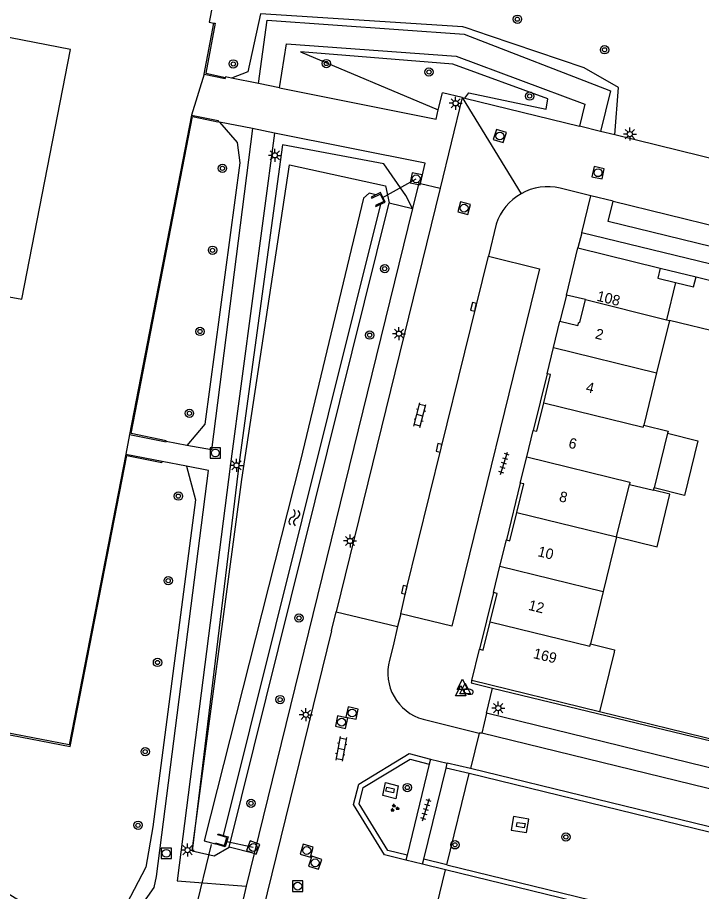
# Model space of a CAD drawing. Extents: x 125000 to 129004, y 397500 to 399008.
# Drawn here: x 126209.9 to 126275.5, y 398620.2 to 398704.1 of the extents above; entities that cross this region are included whole.
import ezdxf

# ---------------------------------------------------------------- set-up
doc = ezdxf.new("R2010")
doc.units = 0
for name, color, linetype in [('gg-afsc-muur', 7, 'Continuous'), ('gg-anno-huisnummerreeks BGT', 7, 'Continuous'), ('gg-bbg-hoofdgebouw', 7, 'Continuous'), ('gg-bbg-luifel en loopbrug', 7, 'Continuous'), ('gg-bbg-tussenscheiding', 7, 'Continuous'), ('gg-knt-verharding', 7, 'Continuous'), ('gg-knt-verharding nz', 7, 'Continuous'), ('gg-kntw-bovenkant insteek waterloop', 7, 'Continuous'), ('gg-kntw-waterlijn', 7, 'Continuous'), ('gg-kwrk-duiker nz buis', 7, 'Continuous'), ('gg-kwrk-keermuur', 7, 'Continuous'), ('gg-kwrk-uitstroombak niveau min 01', 7, 'Continuous'), ('gt-grn-groengrens', 7, 'Continuous'), ('gt-grn-vlakafsluiter', 7, 'Continuous'), ('gt-grn-weggrens', 7, 'Continuous'), ('gt-symb-boom', 7, 'Continuous'), ('gt-symb-brandkraan', 7, 'Continuous'), ('gt-symb-groenvak', 7, 'Continuous'), ('gt-symb-klinker verharding', 7, 'Continuous'), ('gt-symb-kolk', 7, 'Continuous'), ('gt-symb-kolk center center', 7, 'Continuous'), ('gt-symb-lichtmast', 7, 'Continuous'), ('gt-symb-rioolschacht', 7, 'Continuous'), ('gt-symb-tegel verharding', 7, 'Continuous'), ('gt-symb-waterafsluiter', 7, 'Continuous'), ('gt-symb-watersymbool', 7, 'Continuous')]:
    doc.layers.add(name, color=color, linetype=linetype)

# ---------------------------------------------------------------- blocks, each defined once
blk = doc.blocks.new('gt0-BOOM')
at = {"layer": 'gt-symb-boom'}
for radius in [0.4, 0.2]:
    blk.add_circle((0, 0), radius, dxfattribs=at)
blk = doc.blocks.new('gt0-RS')
at = {"layer": 'gt-symb-rioolschacht'}
blk.add_lwpolyline([(-0.5, -0.5), (0.5, -0.5), (0.5, 0.5), (-0.5, 0.5)], close=True, dxfattribs=at)
blk.add_circle((0, 0), 0.375, dxfattribs=at)
blk = doc.blocks.new('gt0-LMAST')
at = {"layer": 'gt-symb-lichtmast'}
for p, q in [((-0.182, 0.173), (-0.447, 0.438)), ((-0.005, 0.246), (-0.005, 0.621)), ((0.172, 0.173), (0.437, 0.438)), ((-0.255, -0.004), (-0.63, -0.004)), ((-0.182, -0.181), (-0.447, -0.446)), ((-0.005, -0.254), (-0.005, -0.629)), ((0.437, -0.446), (0.172, -0.181)), ((0.245, -0.004), (0.62, -0.004))]:
    blk.add_line(p, q, dxfattribs=at)
blk.add_circle((-0.005, -0.004), 0.25, dxfattribs=at)
blk = doc.blocks.new('gt0-KOLK')
at = {"layer": 'gt-symb-kolk'}
blk.add_lwpolyline([(0, 0), (0.375, 0), (0.375, 0.4), (-0.375, 0.4), (-0.375, 0), (0, 0)], dxfattribs=at)
blk = doc.blocks.new('gt0-TEG1')
at = {"layer": 'gt-symb-tegel verharding'}
for p, q in [((-1.125, 0), (1.125, 0)), ((-0.9, -0.25), (-0.9, 0.25)), ((-0.45, -0.25), (-0.45, 0.25)), ((0, -0.25), (0, 0.25)), ((0.45, -0.25), (0.45, 0.25)), ((0.9, -0.25), (0.9, 0.25))]:
    blk.add_line(p, q, dxfattribs=at)
blk = doc.blocks.new('gt0-WAFSL')
at = {"layer": 'gt-symb-waterafsluiter'}
for p, q in [((-0.5, -0.333), (0, 0.667)), ((0, 0.667), (0.5, -0.333)), ((0.5, -0.333), (-0.5, -0.333))]:
    blk.add_line(p, q, dxfattribs=at)
blk = doc.blocks.new('gt0-BR')
at = {"layer": 'gt-symb-brandkraan'}
for centre, radius, start, end in [((-0.244, 0), 0.206, 107.56694, 252.43307), ((0.599, -2.664), 3, 106.89205, 107.56694), ((0, -0.691), 0.938, 73.10799, 106.89205), ((-0.599, -2.664), 3, 72.43309, 73.10799), ((0.244, 0), 0.206, 287.56695, 72.43309), ((0.599, 2.664), 3, 252.43307, 253.10797), ((0, 0.691), 0.938, 253.10797, 286.89206), ((-0.599, 2.664), 3, 286.89206, 287.56695)]:
    blk.add_arc(centre, radius, start, end, dxfattribs=at)
blk = doc.blocks.new('gt0-KOLKCC')
at = {"layer": 'gt-symb-kolk center center'}
blk.add_lwpolyline([(-0.375, 0.2), (0.375, 0.2), (0.375, -0.2), (-0.375, -0.2)], close=True, dxfattribs=at)
blk = doc.blocks.new('gt0-WA')
at = {"layer": 'gt-symb-watersymbool'}
for centre, start, end in [((-0.323, 0.022), 28.07249, 151.92751), ((0.427, 0.422), 208.07248, 331.92751), ((-0.323, -0.428), 28.07249, 151.92751), ((0.427, -0.028), 208.07248, 331.92751)]:
    blk.add_arc(centre, 0.425, start, end, dxfattribs=at)
blk = doc.blocks.new('gt0-KL1')
at = {"layer": 'gt-symb-klinker verharding'}
for p, q in [((-1.15, 0.3), (1.15, 0.3)), ((-1, -0.3), (-1, 0.3)), ((-0.5, 0.3), (-0.5, 0.45)), ((0, -0.3), (0, 0.3)), ((0.5, 0.3), (0.5, 0.45)), ((1, -0.3), (1, 0.3)), ((-1.15, -0.3), (1.15, -0.3)), ((-0.5, -0.45), (-0.5, -0.3)), ((0.5, -0.45), (0.5, -0.3))]:
    blk.add_line(p, q, dxfattribs=at)
blk = doc.blocks.new('gt0-GRVAK')
at = {"layer": 'gt-symb-groenvak'}
for p, q in [((-0.11, 0.189), (-0.228, 0.24)), ((-0.182, 0.153), (0.088, 0.153)), ((-0.091, 0.211), (-0.156, 0.322)), ((-0.047, 0.214), (-0.047, 0.393)), ((-0.004, 0.211), (0.061, 0.322)), ((0.015, 0.189), (0.133, 0.24)), ((0.262, -0.052), (0.197, 0.059)), ((0.305, -0.049), (0.305, 0.13)), ((0.349, -0.052), (0.414, 0.059)), ((-0.245, -0.228), (-0.363, -0.177)), ((-0.318, -0.264), (-0.047, -0.264)), ((-0.226, -0.206), (-0.291, -0.095)), ((-0.183, -0.203), (-0.183, -0.024)), ((-0.139, -0.206), (-0.074, -0.095)), ((-0.12, -0.228), (-0.002, -0.177)), ((0.243, -0.074), (0.125, -0.023)), ((0.17, -0.11), (0.441, -0.11)), ((0.368, -0.074), (0.486, -0.023))]:
    blk.add_line(p, q, dxfattribs=at)

msp = doc.modelspace()

# ---------------------------------------------------------------- linework, layer by layer
at = {"layer": 'gg-afsc-muur'}
msp.add_line((126279.021, 398634.194), (126265.758, 398637.449), dxfattribs=at)
at = {"layer": 'gg-bbg-hoofdgebouw'}
for p, q in [((126262.58, 398677.45), (126263.69, 398681.984)), ((126263.69, 398681.984), (126271.572, 398680.053)), ((126275.017, 398679.206), (126282.896, 398677.28)), ((126264.415, 398677.015), (126262.58, 398677.45)), ((126261.343, 398672.429), (126261.962, 398674.95)), ((126272.456, 398675.023), (126271.232, 398670.002)), ((126281.776, 398672.75), (126272.456, 398675.023)), ((126260.724, 398669.907), (126261.343, 398672.429)), ((126271.232, 398670.002), (126270.001, 398664.956)), ((126258.784, 398661.943), (126259.404, 398664.472)), ((126272.283, 398664.192), (126271.003, 398658.945)), ((126258.163, 398659.414), (126258.784, 398661.943)), ((126267.392, 398654.261), (126268.618, 398659.286)), ((126268.618, 398659.286), (126270.948, 398658.718)), ((126270.948, 398658.718), (126271.003, 398658.945)), ((126256.21, 398651.438), (126256.827, 398653.964)), ((126267.392, 398654.261), (126266.111, 398649.008)), ((126255.592, 398648.911), (126256.21, 398651.438)), ((126266.111, 398649.008), (126264.886, 398643.986)), ((126253.518, 398640.453), (126254.26, 398643.473)), ((126267.153, 398643.191), (126265.758, 398637.449)), ((126265.758, 398637.449), (126253.518, 398640.453))]:
    msp.add_line(p, q, dxfattribs=at)
for points in [[(126205.818, 398677.901), (126210.366, 398677.06), (126215.012, 398701.027), (126199.891, 398703.957)], [(126271.572, 398680.053), (126271.334, 398679.082), (126273.057, 398678.659)], [(126273.057, 398678.659), (126274.78, 398678.235), (126275.017, 398679.206)], [(126261.962, 398674.95), (126263.69, 398674.526), (126263.769, 398674.846), (126263.876, 398674.82), (126264.415, 398677.015)], [(126260.404, 398667.107), (126261.064, 398669.824), (126260.724, 398669.907)], [(126259.404, 398664.472), (126259.744, 398664.39), (126260.404, 398667.107)], [(126270.001, 398664.956), (126272.331, 398664.387), (126272.283, 398664.192)], [(126257.835, 398656.606), (126258.503, 398659.331), (126258.163, 398659.414)], [(126256.827, 398653.964), (126257.167, 398653.881), (126257.835, 398656.606)], [(126255.269, 398646.108), (126255.937, 398648.826), (126255.592, 398648.911)], [(126254.26, 398643.473), (126254.6, 398643.389), (126255.269, 398646.108)], [(126264.886, 398643.986), (126267.209, 398643.422), (126267.153, 398643.191)]]:
    msp.add_lwpolyline(points, dxfattribs=at)
at = {"layer": 'gg-bbg-luifel en loopbrug'}
for points in [[(126272.283, 398664.192), (126275.197, 398663.478), (126273.912, 398658.233), (126271.003, 398658.945)], [(126267.392, 398654.261), (126271.277, 398653.309), (126272.508, 398658.336), (126270.948, 398658.718)]]:
    msp.add_lwpolyline(points, dxfattribs=at)
at = {"layer": 'gg-bbg-tussenscheiding'}
for p, q in [((126273.057, 398678.659), (126272.182, 398675.091)), ((126264.415, 398677.015), (126272.182, 398675.091)), ((126272.182, 398675.091), (126272.456, 398675.023)), ((126261.343, 398672.429), (126271.232, 398670.002)), ((126257.835, 398656.606), (126267.392, 398654.261)), ((126256.21, 398651.438), (126266.111, 398649.008))]:
    msp.add_line(p, q, dxfattribs=at)
for points in [[(126260.404, 398667.107), (126269.954, 398664.764), (126270.001, 398664.956)], [(126258.784, 398661.943), (126268.674, 398659.516), (126268.618, 398659.286)], [(126255.269, 398646.108), (126264.831, 398643.761), (126264.886, 398643.986)]]:
    msp.add_lwpolyline(points, dxfattribs=at)
at = {"layer": 'gg-knt-verharding'}
for p, q in [((126233.05, 398697.749), (126230.471, 398698.266)), ((126235.074, 398697.343), (126233.05, 398697.749)), ((126250.297, 398695.235), (126250.696, 398696.867)), ((126252.592, 398696.404), (126250.696, 398696.867)), ((126252.592, 398696.404), (126250.462, 398687.718)), ((126252.592, 398696.404), (126252.832, 398696.345)), ((126252.832, 398696.345), (126263.837, 398693.651)), ((126229.307, 398694.063), (126229.172, 398694.09)), ((126232.475, 398693.429), (126229.307, 398694.063)), ((126234.599, 398693.005), (126232.475, 398693.429)), ((126265.844, 398693.16), (126263.837, 398693.651)), ((126267.231, 398692.82), (126265.844, 398693.16)), ((126404.05, 398659.327), (126267.231, 398692.82)), ((126248.432, 398688.215), (126247.832, 398685.767)), ((126248.586, 398688.178), (126248.432, 398688.215)), ((126250.462, 398687.718), (126240.49, 398647.06)), ((126248.586, 398688.178), (126250.462, 398687.718)), ((126264.937, 398686.986), (126261.971, 398687.724)), ((126267.062, 398686.457), (126264.937, 398686.986)), ((126247.832, 398685.767), (126232.655, 398623.867)), ((126255.836, 398684.262), (126255.096, 398681.196)), ((126264.055, 398683.441), (126263.69, 398681.984)), ((126283.26, 398678.765), (126264.055, 398683.441)), ((126271.572, 398680.053), (126275.017, 398679.206)), ((126262.58, 398677.45), (126261.962, 398674.95)), ((126260.724, 398669.907), (126259.404, 398664.472)), ((126226.169, 398663.024), (126224.2, 398663.412)), ((126226.137, 398661.036), (126223.808, 398661.482)), ((126258.163, 398659.414), (126256.827, 398653.964)), ((126255.592, 398648.911), (126254.26, 398643.473)), ((126240.04, 398645.241), (126240.49, 398647.06)), ((126240.49, 398647.06), (126246.376, 398645.648)), ((126246.695, 398646.854), (126246.376, 398645.648)), ((126240.04, 398645.241), (126233.123, 398616.987)), ((126255.493, 398639.737), (126278.987, 398634.044)), ((126254.909, 398637.325), (126254.481, 398635.41)), ((126279.45, 398631.326), (126254.909, 398637.325)), ((126248.841, 398636.743), (126254.221, 398635.422)), ((126254.221, 398635.422), (126253.369, 398632.032)), ((126254.481, 398635.41), (126254.221, 398635.422)), ((126249.535, 398632.931), (126249.418, 398632.445)), ((126249.535, 398632.931), (126251.159, 398632.533)), ((126249.418, 398632.445), (126247.307, 398623.703)), ((126248.915, 398623.321), (126251.041, 398632.047)), ((126251.041, 398632.047), (126251.159, 398632.533)), ((126253.25, 398631.546), (126251.041, 398632.047)), ((126253.369, 398632.032), (126251.159, 398632.533)), ((126279.553, 398625.612), (126253.369, 398632.032)), ((126232.655, 398623.867), (126231.888, 398620.738)), ((126247.307, 398623.703), (126247.19, 398623.217)), ((126248.797, 398622.835), (126247.19, 398623.217)), ((126248.797, 398622.835), (126248.915, 398623.321)), ((126250.992, 398622.29), (126248.797, 398622.835)), ((126251.111, 398622.776), (126248.915, 398623.321)), ((126250.143, 398618.872), (126250.992, 398622.29)), ((126277.112, 398615.943), (126250.992, 398622.29)), ((126231.888, 398620.738), (126231.378, 398618.654))]:
    msp.add_line(p, q, dxfattribs=at)
for points in [[(126230.391, 398714.298), (126228.318, 398703.652), (126228.785, 398703.561)], [(126233.05, 398697.749), (126233.9, 398703.823), (126252.779, 398702.478), (126266.8, 398697.065), (126265.844, 398693.16)], [(126235.074, 398697.343), (126235.735, 398701.576), (126251.997, 398700.384), (126264.358, 398695.779), (126263.837, 398693.651)], [(126230.471, 398698.266), (126229.888, 398698.393), (126229.877, 398698.343)], [(126235.074, 398697.343), (126250.077, 398694.333), (126250.297, 398695.235)], [(126232.475, 398693.429), (126228.554, 398662.613), (126226.169, 398663.024)], [(126234.599, 398693.005), (126230.383, 398661.276), (126225.259, 398621.241), (126231.888, 398620.738)], [(126248.586, 398688.178), (126249.044, 398690.121), (126234.599, 398693.005)], [(126294.707, 398679.677), (126294.217, 398677.703), (126286.327, 398679.672), (126266.585, 398684.5), (126267.062, 398686.457)], [(126255.096, 398681.196), (126259.989, 398679.972), (126251.588, 398645.671), (126246.695, 398646.854)], [(126221.838, 398618.878), (126223.065, 398620.618), (126223.264, 398621.67), (126228.261, 398660.634), (126226.137, 398661.036)], [(126246.376, 398645.648), (126245.958, 398643.792), (126245.608, 398642.433)], [(126253.518, 398640.453), (126253.463, 398640.229), (126255.493, 398639.737)], [(126247.19, 398623.217), (126245.128, 398623.729), (126242.18, 398628.566), (126242.664, 398630.519), (126247.506, 398633.448), (126249.535, 398632.931)], [(126247.307, 398623.703), (126245.448, 398624.165), (126242.715, 398628.648), (126243.1, 398630.198), (126247.586, 398632.912), (126249.418, 398632.445)], [(126251.111, 398622.776), (126385.016, 398590.066), (126389.442, 398592.774), (126389.826, 398594.31), (126387.158, 398598.804), (126253.25, 398631.546)], [(126246.228, 398629.121), (126244.989, 398629.443), (126245.224, 398630.695), (126246.463, 398630.373), (126246.228, 398629.121)], [(126258.758, 398625.869), (126258.982, 398627.162), (126257.503, 398627.405), (126257.279, 398626.112), (126258.758, 398625.869)]]:
    msp.add_lwpolyline(points, dxfattribs=at)
for centre, radius, start, end in [((126260.815, 398682.606), 5.247, 77.2765, 119.44733), ((126260.814, 398682.605), 5.247, 119.43456, 161.5957), ((126250.107, 398641.226), 4.658, 164.97543, 254.23416)]:
    msp.add_arc(centre, radius, start, end, dxfattribs=at)
at = {"layer": 'gg-knt-verharding nz'}
for p, q in [((126267.062, 398686.457), (126294.707, 398679.677)), ((126288.906, 398626.979), (126254.481, 398635.41))]:
    msp.add_line(p, q, dxfattribs=at)
msp.add_lwpolyline([(126246.695, 398646.854), (126247.229, 398649.122), (126250.559, 398662.752), (126255.096, 398681.196)], dxfattribs=at)
at = {"layer": 'gg-kntw-bovenkant insteek waterloop'}
for p, q in [((126230.239, 398624.459), (126245.584, 398686.318)), ((126228.809, 398623.645), (126230.239, 398624.459)), ((126226.683, 398624.138), (126228.809, 398623.645))]:
    msp.add_line(p, q, dxfattribs=at)
msp.add_lwpolyline([(126226.683, 398624.138), (126231.453, 398659.772), (126236.039, 398689.95), (126245.219, 398687.953), (126245.584, 398686.318)], dxfattribs=at)
at = {"layer": 'gg-kntw-waterlijn'}
msp.add_line((126244.759, 398686.164), (126229.654, 398625.6), dxfattribs=at)
msp.add_lwpolyline([(126244.318, 398687.064), (126243.671, 398687.229), (126243.118, 398686.768), (126237.076, 398661.592), (126227.842, 398625.093), (126228.89, 398624.783)], dxfattribs=at)
at = {"layer": 'gg-kwrk-duiker nz buis'}
for p, q in [((126244.901, 398686.784), (126248.176, 398688.612)), ((126226.163, 398615.023), (126228.563, 398624.735)), ((126232.55, 398624.447), (126229.895, 398625.007))]:
    msp.add_line(p, q, dxfattribs=at)
at = {"layer": 'gg-kwrk-keermuur'}
for p, q in [((126227.85, 398698.662), (126228.785, 398703.561)), ((126226.619, 398694.716), (126220.7, 398664.074))]:
    msp.add_line(p, q, dxfattribs=at)
for points in [[(126228.785, 398703.561), (126228.903, 398703.539), (126227.991, 398698.76), (126229.877, 398698.343)], [(126227.85, 398698.662), (126229.851, 398698.226), (126229.877, 398698.343)], [(126224.2, 398663.412), (126224.213, 398663.476), (126220.843, 398664.167), (126226.714, 398694.576), (126229.17, 398694.077), (126229.172, 398694.09)], [(126226.619, 398694.716), (126229.193, 398694.194), (126229.172, 398694.09)], [(126220.7, 398664.074), (126224.189, 398663.358), (126224.2, 398663.412)], [(126220.342, 398662.189), (126214.888, 398634.286), (126202.59, 398636.651), (126202.568, 398636.533)], [(126220.342, 398662.189), (126223.815, 398661.514), (126223.808, 398661.482)], [(126202.568, 398636.533), (126214.983, 398634.146), (126220.436, 398662.048), (126223.792, 398661.396), (126223.808, 398661.482)]]:
    msp.add_lwpolyline(points, dxfattribs=at)
at = {"layer": 'gg-kwrk-uitstroombak niveau min 01'}
for points in [[(126244.318, 398687.064), (126243.869, 398686.844), (126243.913, 398686.755), (126244.721, 398687.15), (126245.073, 398686.432), (126244.264, 398686.036), (126244.308, 398685.946), (126244.759, 398686.164)], [(126244.759, 398686.164), (126245.209, 398686.381), (126244.767, 398687.284), (126244.318, 398687.064)], [(126228.89, 398624.783), (126228.918, 398624.879), (126229.781, 398624.623), (126230.009, 398625.39), (126229.146, 398625.646), (126229.174, 398625.742), (126229.654, 398625.6)], [(126229.654, 398625.6), (126230.133, 398625.458), (126229.849, 398624.499), (126228.89, 398624.783)]]:
    msp.add_lwpolyline(points, dxfattribs=at)
at = {"layer": 'gt-grn-groengrens'}
for p, q in [((126255.193, 398702.339), (126252.96, 398703.095)), ((126245.584, 398686.318), (126247.832, 398685.767)), ((126251.111, 398622.776), (126253.25, 398631.546)), ((126232.655, 398623.867), (126230.239, 398624.459))]:
    msp.add_line(p, q, dxfattribs=at)
for points in [[(126252.96, 398703.095), (126252.634, 398703.205), (126233.236, 398704.437), (126232.02, 398698.866), (126230.471, 398698.266)], [(126267.231, 398692.82), (126267.589, 398697.378), (126264.271, 398699.268), (126255.193, 398702.339)], [(126252.832, 398696.345), (126253.231, 398696.86), (126260.654, 398695.282), (126260.801, 398696.286), (126251.699, 398699.629), (126237.071, 398700.786), (126250.297, 398695.235)], [(126229.307, 398694.063), (126231.005, 398692.107), (126231.279, 398690.136), (126227.912, 398665.053), (126226.169, 398663.024)], [(126247.832, 398685.767), (126247.174, 398687.026), (126245.064, 398690.043), (126235.35, 398691.865), (126231.221, 398661.657), (126226.683, 398624.138)], [(126226.137, 398661.036), (126227, 398657.793), (126222.923, 398626.439), (126222.253, 398622.553), (126219.666, 398617.593), (126217.329, 398614.939), (126199.059, 398626.083), (126190.393, 398631.707), (126189.467, 398631.13)]]:
    msp.add_lwpolyline(points, dxfattribs=at)
at = {"layer": 'gt-grn-vlakafsluiter'}
for p, q in [((126227.85, 398698.662), (126226.619, 398694.716)), ((126220.7, 398664.074), (126220.342, 398662.189))]:
    msp.add_line(p, q, dxfattribs=at)
at = {"layer": 'gt-grn-weggrens'}
for p, q in [((126252.592, 398696.404), (126258.236, 398687.175)), ((126264.055, 398683.441), (126264.937, 398686.986)), ((126254.909, 398637.325), (126255.493, 398639.737))]:
    msp.add_line(p, q, dxfattribs=at)

# ---------------------------------------------------------------- block references
at = {"layer": 'gt-symb-boom'}
for p in [(126257.883, 398703.926), (126266.242, 398700.993), (126230.636, 398699.636), (126239.557, 398699.675), (126249.401, 398698.861), (126259.056, 398696.554), (126229.597, 398689.615), (126228.646, 398681.755), (126245.159, 398679.99), (126227.448, 398673.966), (126243.712, 398673.611), (126226.433, 398666.109), (126225.375, 398658.162), (126224.396, 398650.047), (126236.934, 398646.462), (126223.371, 398642.198), (126235.129, 398638.635), (126222.189, 398633.639), (126247.325, 398630.193), (126232.337, 398628.685), (126221.505, 398626.576), (126262.534, 398625.447), (126251.902, 398624.699)]:
    msp.add_blockref('gt0-BOOM', p, dxfattribs=at)
at = {"layer": 'gt-symb-brandkraan', "rotation": -13.77214543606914}
msp.add_blockref('gt0-BR', (126253.206, 398639.41), dxfattribs=at)
at = {"layer": 'gt-symb-groenvak'}
msp.add_blockref('gt0-GRVAK', (126246.093, 398628.226), dxfattribs=at)
at = {"layer": 'gt-symb-klinker verharding'}
for p, rotation in [((126248.534, 398665.924), 75.69972255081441), ((126240.982, 398633.913), -100.60205829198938)]:
    msp.add_blockref('gt0-KL1', p, dxfattribs=dict(at, rotation=rotation))
at = {"layer": 'gt-symb-kolk'}
for p, rotation in [((126253.878, 398676.286), 76.22785456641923), ((126250.559, 398662.752), 76.28353067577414), ((126247.229, 398649.122), 76.75619797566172)]:
    msp.add_blockref('gt0-KOLK', p, dxfattribs=dict(at, rotation=rotation))
at = {"layer": 'gt-symb-kolk center center'}
for p, rotation in [((126245.666, 398629.962), 166.75619797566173), ((126258.209, 398626.597), 170.27403432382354)]:
    msp.add_blockref('gt0-KOLKCC', p, dxfattribs=dict(at, rotation=rotation))
at = {"layer": 'gt-symb-lichtmast'}
for p in [(126251.966, 398695.865), (126268.671, 398692.902), (126234.636, 398690.865), (126246.53, 398673.75), (126230.95, 398661.118), (126241.836, 398653.86), (126256.053, 398637.826), (126237.598, 398637.18), (126226.261, 398624.198)]:
    msp.add_blockref('gt0-LMAST', p, dxfattribs=at)
at = {"layer": 'gt-symb-rioolschacht'}
for p, rotation in [((126256.199, 398692.72), 72.18111108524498), ((126248.176, 398688.612), 168.81367070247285), ((126265.618, 398689.194), 168.04935273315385), ((126252.773, 398685.8), -15.969016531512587), ((126242.035, 398637.344), -101.71452521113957), ((126241.022, 398636.469), -102.53502334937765), ((126232.55, 398624.447), -20.120165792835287), ((126237.686, 398624.149), -106.20518537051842), ((126238.49, 398622.975), 72.77930062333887)]:
    msp.add_blockref('gt0-RS', p, dxfattribs=dict(at, rotation=rotation))
for p in [(126228.918, 398662.303), (126224.208, 398623.883), (126236.82, 398620.734)]:
    msp.add_blockref('gt0-RS', p, dxfattribs=at)
at = {"layer": 'gt-symb-tegel verharding'}
for p, rotation in [((126256.599, 398661.313), 72.54344186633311), ((126249.119, 398628.067), 73.37760386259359)]:
    msp.add_blockref('gt0-TEG1', p, dxfattribs=dict(at, rotation=rotation))
at = {"layer": 'gt-symb-waterafsluiter'}
for p in [(126252.605, 398639.93), (126252.446, 398639.315), (126252.871, 398639.536)]:
    msp.add_blockref('gt0-WAFSL', p, dxfattribs=at)
at = {"layer": 'gt-symb-watersymbool', "rotation": 79.16208955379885}
msp.add_blockref('gt0-WA', (126236.482, 398656.037), dxfattribs=at)

# ---------------------------------------------------------------- texts
at = {"layer": 'gg-anno-huisnummerreeks BGT'}
for s, rotation, p in [('108', 346.2, (126265.427, 398676.926)), ('2', 346.2, (126265.277, 398673.304)), ('4', 346.4, (126264.381, 398668.18)), ('6', 346.2, (126262.719, 398662.826)), ('8', 346.2, (126261.818, 398657.685)), ('10', 346.3, (126259.765, 398652.41)), ('12', 346.2, (126258.868, 398647.253)), ('169', 346.2, (126259.341, 398642.628))]:
    msp.add_text(s, height=1, rotation=rotation, dxfattribs=at).set_placement(p)

doc.saveas('drawing.dxf')
